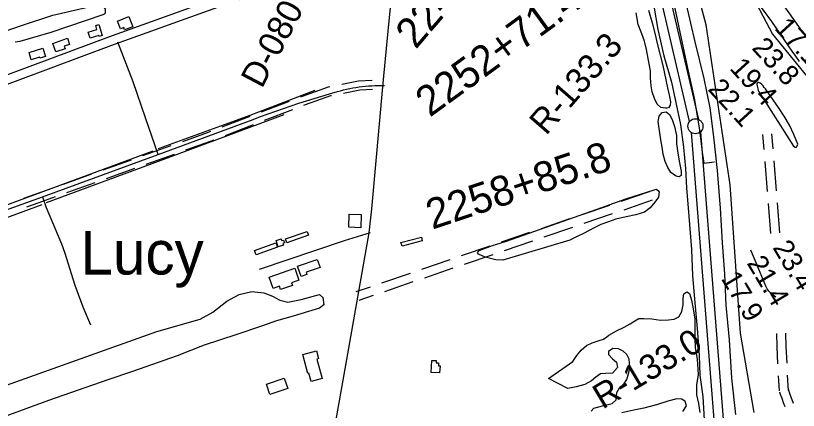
# Model space of a CAD drawing. Extents: x 3540316 to 3578335, y 553172 to 578787.
# Drawn here: x 3546126 to 3548726, y 561708 to 563019 of the extents above; entities that cross this region are included whole.
import ezdxf

# ---------------------------------------------------------------- set-up
doc = ezdxf.new("R2010")
doc.units = 0
for name, color, linetype in [('V-BLDG-OTLN', 7, 'Continuous'), ('V-DTCH-CNTR', 7, 'Continuous'), ('V-FLOD-BASE', 7, 'Continuous'), ('V-LEVE-TOET', 7, 'Continuous'), ('V-RIVR-RANG', 7, 'Continuous'), ('V-RIVR-RANG-IDEN', 7, 'Continuous'), ('V-ROAD-CNTR', 7, 'Continuous'), ('V-SITE-VEGE', 7, 'Continuous'), ('V-SURV-IDEN', 7, 'Continuous'), ('V-SURV-LINE', 7, 'Continuous'), ('V-TOPO-GNAM-IDEN', 7, 'Continuous'), ('V-TOPO-MINR', 7, 'Continuous'), ('V-TOPO-SHOR', 7, 'Continuous')]:
    doc.layers.add(name, color=color, linetype=linetype)

msp = doc.modelspace()

# ---------------------------------------------------------------- linework, layer by layer
at = {"layer": 'V-BLDG-OTLN'}
for points in [[(3546464.1, 563001.5), (3546501.4, 563016), (3546514.6, 562982.4), (3546487.8, 562971.9), (3546484.7, 562979.9), (3546474.1, 562975.7)], [(3546372.9, 562944.2), (3546366.5, 562964.3), (3546396, 562973.8), (3546391.7, 562986.9), (3546401.6, 562990.1), (3546413.6, 562953.2), (3546402.8, 562949.7), (3546401.6, 562953.5)], [(3546249.6, 562927.3), (3546298, 562944.1), (3546305.1, 562924), (3546287.3, 562917.8), (3546290.2, 562909.6), (3546259.5, 562898.9)], [(3546170.1, 562896.7), (3546215.8, 562911.2), (3546224.5, 562883.7), (3546206.1, 562877.9), (3546205, 562881.4), (3546177.7, 562872.8)], [(3547232.6, 562316.5), (3547233.8, 562360), (3547274.1, 562358.9), (3547272.9, 562314.5)], [(3546991, 562271.9), (3547007.8, 562277.3), (3547009.6, 562271.7), (3547016.2, 562273.8), (3547019.3, 562264.1), (3547013.9, 562262.4), (3547015.6, 562257.2), (3546997.5, 562251.5)], [(3547022.5, 562277.4), (3547094.7, 562302.1), (3547099, 562289.5), (3547026.6, 562264.8)], [(3547406.1, 562265.5), (3547473.8, 562283.5), (3547477, 562271.5), (3547410.1, 562253.8)], [(3546919, 562238.9), (3546990.7, 562264), (3546995.7, 562249.7), (3546924.9, 562224.9)], [(3547128.1, 562209.2), (3547137.3, 562182.1), (3547091.1, 562166.5), (3547093.8, 562158.7), (3547074.4, 562152.1), (3547062.6, 562187.1)], [(3546967.6, 562150.3), (3547052.9, 562180.5), (3547067, 562140.6), (3547042.2, 562131.8), (3547045.3, 562123), (3547006.1, 562109.1), (3547002.2, 562120.1), (3546980.9, 562112.6)], [(3547080.1, 561892.9), (3547124.9, 561905.1), (3547131.8, 561879.6), (3547126.7, 561878.2), (3547144.1, 561813.9), (3547107.5, 561804), (3547100.2, 561831.1), (3547097.1, 561830.2)], [(3547506.6, 561833.7), (3547509, 561873.7), (3547523.4, 561872.9), (3547523, 561866.2), (3547531.2, 561865.7), (3547530.6, 561856.1), (3547535.9, 561855.7), (3547534.5, 561832.1)], [(3547018.2, 561814.6), (3547029.6, 561780), (3546970.5, 561760.5), (3546959.1, 561795.1)]]:
    msp.add_lwpolyline(points, close=True, dxfattribs=at)
at = {"layer": 'V-DTCH-CNTR'}
for points in [[(3546598.8, 562557.5), (3546556.9, 562679.4), (3546516, 562799.4), (3546464.8, 562931)], [(3546598.8, 562557.5), (3546914.4, 562674.4), (3546939.5, 562683.8), (3546964.7, 562693.1), (3546990, 562702.1), (3547015.4, 562710.9), (3547040.8, 562719.6), (3547066.3, 562728), (3547091.9, 562736.3), (3547117.5, 562744.3), (3547143.2, 562752.1), (3547169, 562759.7), (3547194.8, 562767.1), (3547205, 562770), (3547215.2, 562772.6), (3547225.4, 562775), (3547235.8, 562777.2), (3547246.1, 562779.2), (3547256.5, 562780.9), (3547266.9, 562782.5), (3547277.4, 562783.8), (3547287.9, 562784.9), (3547298.4, 562785.7), (3547308.9, 562786.4), (3547319.4, 562786.8), (3547330, 562787), (3547340.5, 562787), (3547351, 562786.7)], [(3545152.2, 562027.5), (3545317.5, 562087.6), (3545571.1, 562182.1), (3545732.7, 562242.3), (3546091.6, 562373.2), (3546214.5, 562417.7), (3546542.1, 562536.5), (3546598.8, 562557.5)], [(3546214.5, 562417.7), (3546226.6, 562381.3), (3546277.7, 562260.9), (3546288, 562233.1), (3546322.5, 562124.1), (3546348.7, 562051.4), (3546374.2, 561992)]]:
    msp.add_lwpolyline(points, dxfattribs=at)
at = {"layer": 'V-FLOD-BASE'}
msp.add_lwpolyline([(3547732.8, 563681.3), (3547859, 563635.1), (3547920.3, 563611.6), (3547936, 563602.3), (3547953.7, 563588.4), (3548014.1, 563528.4), (3548095, 563444.7), (3548172.1, 563357.5), (3548235.3, 563283.4), (3548250.7, 563259.2), (3548264.3, 563231.1), (3548275.4, 563204.2), (3548293.5, 563137.7), (3548316.5, 563043.4), (3548335.6, 562949), (3548357.9, 562845.3), (3548380.5, 562744.8), (3548397.3, 562646.1), (3548408.5, 562557.6), (3548412.6, 562529.5), (3548447.8, 562533.6)], dxfattribs=at)
at = {"layer": 'V-LEVE-TOET'}
for points in [[(3548247.1, 563044.1), (3548259, 562973.2), (3548280, 562885.6), (3548304.5, 562798.7), (3548320.3, 562724.8), (3548334.5, 562657.8), (3548344.4, 562582.7), (3548351.6, 562511), (3548354.7, 562447.1), (3548362.8, 562353.5), (3548371.8, 562242.3), (3548375.2, 562154.5), (3548382.5, 562065.2), (3548390.1, 561980.2), (3548397.4, 561890.5), (3548399.4, 561824.7), (3548409.3, 561754.2), (3548413.8, 561676.3)], [(3548518.7, 561693.5), (3548505.7, 561814.5), (3548497.4, 561942.6), (3548486.4, 562057.3), (3548481.8, 562161.1), (3548474.4, 562264.6), (3548468.1, 562379.3), (3548457.8, 562504.3), (3548446.1, 562616.3), (3548433.6, 562713.4), (3548413, 562810.1), (3548383.5, 562932.5), (3548355.2, 563056.6)]]:
    msp.add_lwpolyline(points, dxfattribs=at)
at = {"layer": 'V-ROAD-CNTR'}
for points in [[(3547402.2, 563364), (3547364.6, 562991.1), (3547345.6, 562795.1), (3547308.4, 562377.4), (3547299.3, 562297.2), (3547224.8, 561877.1), (3547141, 561402.8), (3547096.3, 561158), (3547027.2, 560870.2), (3546905.4, 560359.7), (3546779.8, 559870.9), (3546717.4, 559577.5), (3546578.2, 559061.2), (3546501.4, 558729.3), (3546466.9, 558591.5)], [(3547395.8, 563300.8), (3547017.2, 563158.8), (3546434.1, 562948.3), (3545928.6, 562759.5), (3545546.7, 562611.8), (3545364, 562539.7), (3544930.7, 562377.5), (3544814, 562333.8), (3544485.1, 562212.7)], [(3547392.4, 563267.5), (3547027.6, 563130.7), (3546444.5, 562920.1), (3545939.2, 562731.4), (3545557.6, 562583.9), (3545374.8, 562511.7), (3544941.2, 562349.4), (3544824.5, 562305.7), (3544495.5, 562184.5)], [(3547209.2, 562791.4), (3547265.3, 562802.3), (3547310.1, 562804.7)], [(3547073, 562750.1), (3547078.4, 562752.2), (3547165.2, 562782.8), (3547169.9, 562783.8)], [(3547214.9, 562761.9), (3547269, 562772.4), (3547311.8, 562774.8)], [(3547083.8, 562722.1), (3547088.8, 562724), (3547173.1, 562753.8), (3547175.6, 562754.3)], [(3546942.4, 562699.8), (3547035.7, 562735.7)], [(3546953.1, 562671.8), (3547046.5, 562707.7)], [(3546811.7, 562649.5), (3546905, 562685.4)], [(3546822.5, 562621.5), (3546915.8, 562657.4)], [(3546680.7, 562601.3), (3546762.8, 562630.7), (3546774.4, 562635.1)], [(3548607.6, 562624), (3548611.5, 562574.2)], [(3548637.5, 562626.4), (3548641.4, 562576.6)], [(3546690.8, 562573), (3546773.2, 562602.5), (3546785.1, 562607.1)], [(3546548.8, 562554.1), (3546643, 562587.8)], [(3546417, 562507), (3546511.2, 562540.6)], [(3546558.9, 562525.9), (3546653.1, 562559.6)], [(3546427.1, 562478.7), (3546521.3, 562512.4)], [(3548614.7, 562534.3), (3548622.7, 562434.6)], [(3548644.6, 562536.7), (3548652.6, 562437)], [(3546285.2, 562459.8), (3546379.4, 562493.5)], [(3546295.3, 562431.5), (3546389.5, 562465.2)], [(3546153.4, 562412.8), (3546193.9, 562427.1), (3546247.5, 562446.3)], [(3548137.6, 562402.9), (3548232.2, 562435.2)], [(3546163.4, 562384.5), (3546203.9, 562398.8), (3546257.6, 562418.1)], [(3548005.1, 562357.7), (3548099.7, 562390)], [(3548147.3, 562374.5), (3548241.9, 562406.8)], [(3548625.8, 562394.8), (3548633.8, 562295.1)], [(3548655.7, 562397.1), (3548663.7, 562297.4)], [(3548014.8, 562329.3), (3548109.4, 562361.6)], [(3547872.6, 562312.5), (3547967.2, 562344.8)], [(3547882.3, 562284.1), (3547976.9, 562316.4)], [(3547303.5, 562297.7), (3547217.4, 562271.1), (3546934.8, 562176)], [(3547740.1, 562267.3), (3547834.7, 562299.6)], [(3547607.6, 562222.1), (3547702.3, 562254.4)], [(3547749.8, 562238.9), (3547844.4, 562271.2)], [(3547617.3, 562193.7), (3547711.9, 562226)], [(3547475.1, 562176.9), (3547569.8, 562209.2)], [(3547484.8, 562148.5), (3547579.4, 562180.8)], [(3547342.6, 562131.6), (3547437.3, 562163.9)], [(3547352.3, 562103.2), (3547446.9, 562135.5)], [(3547257.4, 562102.6), (3547304.8, 562118.7)], [(3547267.1, 562074.2), (3547314.4, 562090.3)], [(3548658.8, 561862.6), (3548656.1, 561918.4), (3548654.9, 561962.9)], [(3548688.8, 561864.1), (3548686.1, 561919.5), (3548684.9, 561963.7)], [(3548663.3, 561772.8), (3548660.8, 561822.7)], [(3548693.2, 561774.2), (3548690.8, 561824.2)], [(3548664, 561768.9), (3548666.3, 561761.8), (3548671.2, 561747.7), (3548676.3, 561733.7), (3548681.2, 561721.1)], [(3548692.5, 561778.1), (3548694.7, 561771.4), (3548699.5, 561757.8), (3548704.4, 561744.2), (3548709.2, 561731.8)]]:
    msp.add_lwpolyline(points, dxfattribs=at)
at = {"layer": 'V-SITE-VEGE'}
for p, q in [((3548443.6, 563329.4), (3548640.5, 562958.2)), ((3548420.4, 562989.1), (3548344.4, 563273.2)), ((3548500.4, 562457.3), (3548420.4, 562989.1)), ((3548640.5, 562958.2), (3548817.9, 562739.5)), ((3548533.8, 561964.6), (3548500.4, 562457.3)), ((3548579.6, 561701.1), (3548533.8, 561964.6))]:
    msp.add_line(p, q, dxfattribs=at)
for points in [[(3546010.5, 562940.4), (3546144.9, 562986.8), (3546249.1, 563020.9), (3546335.5, 563041.4), (3546375.8, 563049.6), (3546409, 563052.1), (3546417.8, 563048.9), (3546422.6, 563040.8), (3546423.6, 563031.2), (3546421.7, 563025.8), (3546415.4, 563022), (3546242.4, 562963.4), (3546140, 562933.2), (3546124.4, 562930.8)], [(3548228.7, 563037.1), (3548241.1, 562995.8), (3548250.4, 562956.7), (3548256.8, 562927.1), (3548276.5, 562853.3), (3548291.9, 562779.6), (3548298.3, 562750.7), (3548301.6, 562733.1), (3548300.9, 562721.8), (3548294.7, 562713.5), (3548290, 562711.9), (3548284.5, 562712.3), (3548269.3, 562713.7), (3548257.5, 562725), (3548248.7, 562744.1), (3548241.1, 562765.9), (3548237.1, 562786.2), (3548235.7, 562813.2), (3548235.6, 562835.5), (3548230.7, 562859.3), (3548221.4, 562906.9), (3548215, 562934.6), (3548206.6, 562958.8), (3548194.2, 562990), (3548187.3, 563029)], [(3545672.4, 561640.5), (3546343.5, 561879.6), (3546595.1, 561970.1), (3546739.3, 562010.5), (3546780.4, 562034.4), (3546827.1, 562070.2), (3546868.9, 562092.6), (3546910.7, 562102.4), (3546950.7, 562098.1), (3546979.7, 562086.9), (3547004, 562074.1), (3547030.6, 562067.5), (3547074.7, 562076.6), (3547135.4, 562092.5), (3547146.3, 562083), (3547150, 562058.6)], [(3547960, 561780.3), (3547895.8, 561813.2), (3547976.9, 561870.1), (3547990.5, 561889.8), (3548004.9, 561907.5), (3548022.4, 561922.9), (3548041.1, 561931.6), (3548064.2, 561939.6), (3548079.4, 561944.4), (3548090.3, 561951.9), (3548096.6, 561957.5), (3548121.9, 561972.5), (3548147.3, 561984.1), (3548168, 561994.8), (3548183.6, 562005.5), (3548196.4, 562012.6), (3548212.9, 562013.5), (3548239.9, 562011.7), (3548268.9, 562007.2), (3548295.2, 562008.2), (3548313.5, 562011.1), (3548328.8, 562018.6), (3548339.6, 562036.7), (3548343.8, 562057.9), (3548343.6, 562079.4), (3548345.9, 562095.1), (3548355.6, 562101.4), (3548364.7, 562095.6), (3548371.5, 562073.7), (3548377.1, 562045.6), (3548382.5, 562011.1), (3548382.3, 561977.5), (3548382.9, 561947.3), (3548383.1, 561916), (3548389.7, 561877.3), (3548393.5, 561826.4), (3548387.5, 561793), (3548388.5, 561759.4), (3548395, 561730.4), (3548399.1, 561700.3)], [(3547150, 562058.6), (3547135, 562047), (3547098.7, 562036.3), (3547048.3, 562021), (3546992.3, 562005), (3546945.8, 561988.1), (3546857.5, 561958.3), (3546751.9, 561923.9), (3546662.7, 561888.5), (3546514.5, 561837.2), (3546432.5, 561809.7), (3546234.6, 561740.7), (3545953, 561637.2)], [(3548038.4, 561705.2), (3548046.9, 561715.1), (3548075.5, 561722.3), (3548107.5, 561730.4), (3548121.2, 561742.6), (3548123.3, 561767.3), (3548131.9, 561782.7), (3548147.4, 561796.9), (3548156.3, 561809.8), (3548163.2, 561833.8), (3548166.2, 561851.4), (3548164.1, 561878), (3548156.2, 561892.9), (3548144.7, 561904.1), (3548128.6, 561912.6), (3548110.2, 561913.3), (3548095.8, 561903.8), (3548095.8, 561892.8), (3548109.3, 561879.2), (3548121.9, 561868.3), (3548125.1, 561849.6), (3548108.4, 561831.8), (3548086.5, 561830.1), (3548069.3, 561829.2), (3548053.3, 561818.5), (3548038.9, 561805.5)], [(3548038.9, 561805.5), (3548017.4, 561794), (3547988.5, 561786.4), (3547960, 561780.3)], [(3548342.7, 561704.2), (3548355.1, 561722.3), (3548350.3, 561736.8), (3548339.3, 561744.9), (3548322.4, 561746), (3548292.3, 561738.7), (3548255.6, 561725.9), (3548213, 561715.5), (3548180.1, 561708.2), (3548139.9, 561699.7)]]:
    msp.add_lwpolyline(points, dxfattribs=at)
for points in [[(3548317.7, 562487.3), (3548303.2, 562498.6), (3548293.3, 562514.2), (3548284.2, 562534.4), (3548277.4, 562558.6), (3548273.7, 562582), (3548270, 562607), (3548260.6, 562667.5), (3548263.6, 562685.2), (3548274.5, 562697), (3548287.3, 562699.4), (3548298, 562690.9), (3548306.7, 562674.1), (3548315.4, 562651.1), (3548321.5, 562620.7), (3548321.7, 562593.3), (3548326.2, 562562.1), (3548331.5, 562530.8), (3548337.2, 562502.3), (3548337.3, 562488.3), (3548329.9, 562483.5), (3548325.2, 562485.1)], [(3547744.7, 562206.4), (3547721.2, 562207.6), (3547685.9, 562216.6), (3547663.4, 562227), (3547660.7, 562230.7), (3547665.8, 562239.4), (3547710.6, 562255.6), (3547753.3, 562269.2), (3548058.4, 562376.2), (3548153.7, 562411), (3548247.1, 562441), (3548255.3, 562442.6), (3548264.4, 562434.9), (3548261.4, 562416), (3548249.4, 562399.5), (3548234.6, 562381), (3548214.7, 562366), (3548186.2, 562357.5), (3548154.5, 562350.7), (3548119.7, 562343.4), (3548095.5, 562334.6), (3548070.5, 562325), (3548045.9, 562312.7), (3548014.7, 562296), (3547991.3, 562285.7), (3547966.7, 562273.8)]]:
    msp.add_lwpolyline(points, close=True, dxfattribs=at)
at = {"layer": 'V-SURV-LINE'}
for points in [[(3548365.3, 562667.9), (3548234.7, 563227.3)], [(3548264, 563234.1), (3548394.5, 562674.7)], [(3548689.6, 558605.4), (3548371.1, 562630.7)], [(3548401, 562633.1), (3548719.6, 558605.7)]]:
    msp.add_lwpolyline(points, dxfattribs=at)
msp.add_circle((3548384.4, 562651.8), 25, dxfattribs=at)
at = {"layer": 'V-TOPO-MINR'}
for points in [[(3547837.9, 563794.7), (3547935, 563760), (3547941.3, 563757.4), (3547947.5, 563754.5), (3547953.5, 563751), (3547959.2, 563747.1), (3548004.4, 563713.8), (3548032.3, 563692.8), (3548060, 563671.3), (3548087.1, 563649.3), (3548114, 563626.9), (3548431.8, 563355.6), (3548436.8, 563351.1), (3548441.7, 563346.6), (3548446.4, 563341.9), (3548451, 563337.1), (3548500.3, 563284.2), (3548528.8, 563252.4), (3548556.4, 563219.8), (3548582.6, 563186.1), (3548608, 563151.7), (3548751.4, 562949)], [(3548233.1, 563434), (3548359.1, 563339.9), (3548381.5, 563321.7), (3548402.9, 563302.3), (3548422.5, 563281.3), (3548441.1, 563259.1), (3548554.1, 563112), (3548582.2, 563074.8), (3548609.9, 563037.3), (3548637, 562999.4), (3548663.8, 562961.2), (3548692.8, 562918.9), (3548704.8, 562901.6), (3548716.8, 562884.5), (3548729, 562867.4)], [(3548720.3, 562582.6), (3548722.9, 562586.2), (3548724.2, 562592.3), (3548711.3, 562624.2), (3548696.8, 562655.3), (3548679.7, 562685), (3548661, 562713.9), (3548617.1, 562775.7), (3548613.2, 562780.9), (3548609.1, 562785.8), (3548604.6, 562790.4), (3548599.9, 562794.8), (3548597.8, 562796.6), (3548594.2, 562797.6), (3548591.4, 562797.3), (3548589.7, 562795), (3548588.6, 562791.5), (3548590.5, 562780.8), (3548591.7, 562775.7), (3548593.3, 562770.8), (3548595.4, 562766.1), (3548598, 562761.5), (3548710.2, 562585.4), (3548715.9, 562582.8), (3548720.3, 562582.6)], [(3548651.4, 562084.2), (3548642.4, 562090.5), (3548634.9, 562096.9), (3548628.2, 562103.9), (3548622.8, 562112), (3548618.2, 562120.7), (3548586.1, 562198.1), (3548568.5, 562239.8)]]:
    msp.add_lwpolyline(points, dxfattribs=at)
at = {"layer": 'V-TOPO-SHOR'}
for p, q in [((3546582, 562569.1), (3545863.3, 562304.7)), ((3546212.5, 562390.8), (3545589.5, 562160))]:
    msp.add_line(p, q, dxfattribs=at)
for points in [[(3547120.2, 562770.2), (3546904.2, 562687.4), (3546599.8, 562577.2)], [(3547016.5, 562690.1), (3546599.8, 562534.6), (3546227.3, 562397.3)]]:
    msp.add_lwpolyline(points, dxfattribs=at)

# ---------------------------------------------------------------- texts
at = {"layer": 'V-RIVR-RANG'}
for s, rotation, p in [('17.1', 312.3583, (3548644.4, 562976.1)), ('23.8', 312.3583, (3548569.1, 562910.2)), ('19.4', 312.3583, (3548495.4, 562842.7)), ('22.1', 312.3583, (3548423.2, 562773.4)), ('23.4', 300.7883, (3548639.5, 562248.7)), ('21.4', 300.7883, (3548553.7, 562197.3)), ('17.9', 300.7883, (3548467.8, 562146.1))]:
    msp.add_text(s, height=67, rotation=rotation, dxfattribs=at).set_placement(p)
at = {"layer": 'V-RIVR-RANG-IDEN'}
for s, rotation, p in [('D-080', 62.2133, (3546943.7, 562774.4)), ('R-133.3', 48.9923, (3547888.3, 562618.6)), ('R-133.0', 30.9289, (3548075.9, 561709.8))]:
    msp.add_text(s, height=83, rotation=rotation, dxfattribs=at).set_placement(p)
at = {"layer": 'V-SURV-IDEN'}
for s, rotation, p in [('2248+08.4', 49.4575, (3547455.1, 562905.1)), ('2252+71.4', 36.0766, (3547501.8, 562679.8)), ('2258+85.8', 18.4785, (3547509.8, 562307.9))]:
    msp.add_text(s, height=100, rotation=rotation, dxfattribs=at).set_placement(p)
at = {"layer": 'V-TOPO-GNAM-IDEN'}
msp.add_text('Lucy', height=145, dxfattribs=at).set_placement((3546341.2, 562159.1))

doc.saveas('drawing.dxf')
